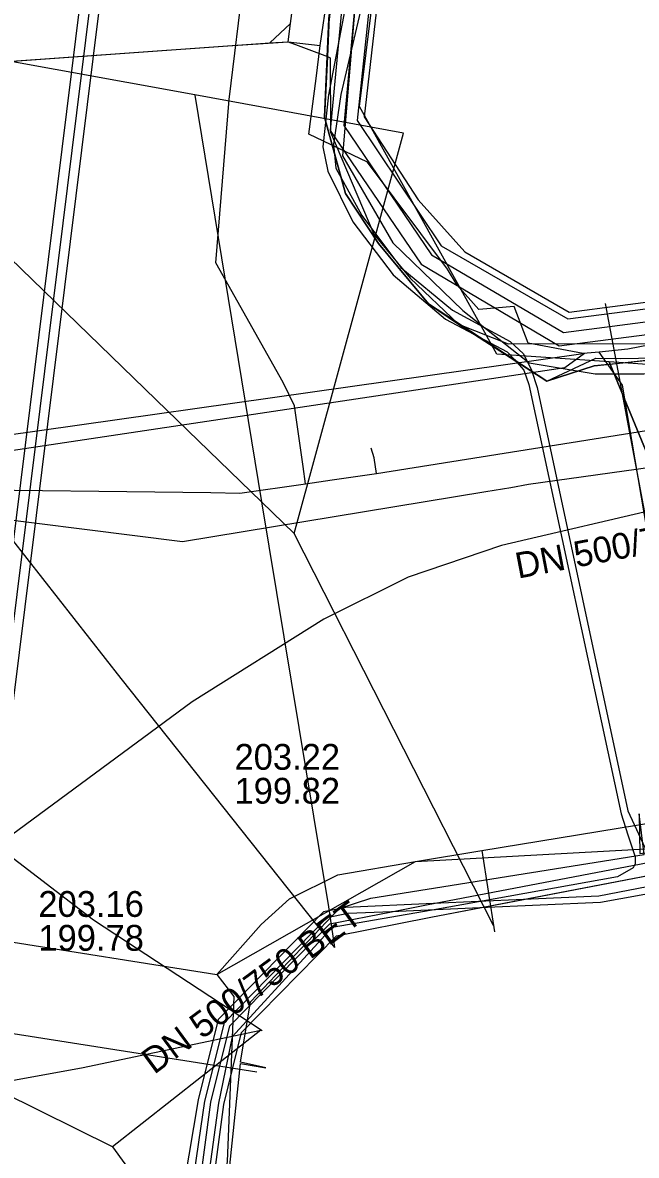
# Model space of a CAD drawing. Extents: x -600309 to -598967, y -1161267 to -1160292.
# Drawn here: x -599095.17 to -599076.14, y -1161068.14 to -1161033.03 of the extents above; entities that cross this region are included whole.
import ezdxf

# ---------------------------------------------------------------- set-up
doc = ezdxf.new("R2010")
doc.units = 0
for name, color, linetype in [('Vrstva 10', 7, 'Continuous'), ('Vrstva 12', 7, 'Continuous'), ('Vrstva 13', 7, 'Continuous'), ('Vrstva 16', 7, 'Continuous'), ('Vrstva 42', 7, 'Continuous'), ('Vrstva 44', 7, 'Continuous'), ('Vrstva 54', 7, 'Continuous'), ('Vrstva 55', 7, 'Continuous'), ('Vrstva 58', 7, 'Continuous'), ('Vrstva 9', 7, 'Continuous')]:
    doc.layers.add(name, color=color, linetype=linetype)

msp = doc.modelspace()

# ---------------------------------------------------------------- linework, layer by layer
at = {"layer": 'Vrstva 10'}
for points in [[(-599086.94, -1161033.62), (-599086.86, -1161033.06), (-599078.59, -1160971.02), (-599078.52, -1160970.46)], [(-599096.765, -1161058.862), (-599096.226, -1161055.296), (-599090.957, -1161012.841)], [(-599090.361, -1161012.915), (-599095.632, -1161055.378), (-599096.171, -1161058.952)], [(-599101.91, -1161034.68), (-599087.5, -1161033.66), (-599086.94, -1161033.62)]]:
    msp.add_lwpolyline(points, dxfattribs=at)
at = {"layer": 'Vrstva 12'}
for points in [[(-599086.94, -1161033.62), (-599086.86, -1161033.06), (-599078.59, -1160971.02), (-599078.52, -1160970.46)], [(-599084.08, -1161022.14), (-599084.76, -1161025.16), (-599085.65, -1161032.61), (-599085.72, -1161034.08)], [(-599085.94, -1161033.74), (-599085.47, -1161030.5)], [(-599105.89, -1161034.84), (-599103.9, -1161034.82), (-599088.96, -1161033.76), (-599086.94, -1161033.62)], [(-599086.94, -1161033.62), (-599085.94, -1161033.74)], [(-599086.94, -1161033.62), (-599086.629, -1161033.737)], [(-599086.629, -1161033.737), (-599085.72, -1161034.08)], [(-599086.3, -1161036.49), (-599086.07, -1161034.76), (-599085.94, -1161033.74)], [(-599085.72, -1161034.08), (-599085.81, -1161035.96), (-599085.16, -1161038.32), (-599084.14, -1161039.87), (-599082.59, -1161041.74), (-599081.66, -1161042.37)], [(-599085.72, -1161034.08), (-599085.63, -1161034.12), (-599085.62, -1161036.42), (-599084.28, -1161039.59), (-599083.15, -1161040.95), (-599081.66, -1161042.37)], [(-599084.476, -1161037.352), (-599086.3, -1161036.49)], [(-599081.7, -1161041.17), (-599082, -1161040.67), (-599084.476, -1161037.352)], [(-599081.02, -1161041.92), (-599081.7, -1161041.17)], [(-599081.66, -1161042.37), (-599080.11, -1161042.98), (-599075.18, -1161042.97), (-599073.78, -1161042.83), (-599067.99, -1161042.06), (-599064.39, -1161041.44)], [(-599081.66, -1161042.37), (-599078.92, -1161044.14), (-599077.4, -1161043.43), (-599076.62, -1161043.44), (-599074.99, -1161043.41), (-599070.87, -1161042.72), (-599067.91, -1161042.19), (-599065.489, -1161041.85)], [(-599079.931, -1161041.828), (-599081.02, -1161041.92)], [(-599077.29, -1161043.24), (-599077.79, -1161043.28), (-599079.5, -1161042.96), (-599079.931, -1161041.828)], [(-599073.4, -1161042.67), (-599075.71, -1161043.01), (-599076.4, -1161043.15)], [(-599076.4, -1161043.15), (-599077.29, -1161043.24)], [(-599074.31, -1161057.6), (-599074.42, -1161056.93), (-599076.57, -1161044.26), (-599077.29, -1161043.24)], [(-599082.99, -1161059.03), (-599080.93, -1161058.69), (-599074.31, -1161057.6)], [(-599082.99, -1161059.03), (-599074.15, -1161058.54)], [(-599089.15, -1161062.53), (-599082.99, -1161059.03)], [(-599089.15, -1161062.53), (-599087.77, -1161060.98), (-599086.9, -1161060.18), (-599085.4, -1161059.44), (-599082.99, -1161059.03)], [(-599104.62, -1161060.08), (-599102.7, -1161060.38), (-599089.15, -1161062.53)], [(-599089.15, -1161062.53), (-599088.62, -1161063.21), (-599088.83, -1161068.33), (-599089.49, -1161072.87), (-599090.95, -1161072.65), (-599103.21, -1161070.8), (-599106.06, -1161070.37)]]:
    msp.add_lwpolyline(points, dxfattribs=at)
at = {"layer": 'Vrstva 13'}
for p, q in [((-599086.395, -1161047.318), (-599086.47, -1161046.79)), ((-599085.57, -1161047.2), (-599084.201, -1161047.005)), ((-599086.395, -1161047.318), (-599085.57, -1161047.2))]:
    msp.add_line(p, q, dxfattribs=at)
for points in [[(-599087.093, -1161044.182), (-599089.175, -1161040.476), (-599088.77, -1161035.41), (-599088.3, -1161031.6), (-599087.31, -1161022.48), (-599086.629, -1161017.283), (-599085.561, -1161009.137)], [(-599084.201, -1161047.005), (-599065.38, -1161044.005), (-599039.154, -1161040.562), (-599032.256, -1161039.706), (-599019.247, -1161038.492)], [(-599103.121, -1161047.426), (-599078.356, -1161043.713), (-599077.75, -1161043.278)], [(-599103.121, -1161047.426), (-599103.054, -1161046.857), (-599077.788, -1161043.28)], [(-599086.47, -1161046.79), (-599086.737, -1161044.909), (-599087.093, -1161044.182)], [(-599084.201, -1161047.005), (-599084.27, -1161046.52), (-599084.36, -1161046.22)], [(-599099.36, -1161056.82), (-599098.034, -1161047.484), (-599089.331, -1161047.592), (-599088.434, -1161047.608), (-599086.395, -1161047.318)], [(-599080.932, -1161058.687), (-599080.537, -1161061.207)]]:
    msp.add_lwpolyline(points, dxfattribs=at)
at = {"layer": 'Vrstva 16'}
for points in [[(-599080.03, -1161047.44), (-599079.48, -1161047.33), (-599069.32, -1161045.92), (-599067.28, -1161045.55)], [(-599097.78, -1161048.16), (-599090.21, -1161049.11), (-599080.81, -1161047.56), (-599080.03, -1161047.44)], [(-599107.43, -1161062.13), (-599106.18, -1161062.67), (-599087.91, -1161065.55)]]:
    msp.add_lwpolyline(points, dxfattribs=at)
at = {"layer": 'Vrstva 42'}
for points in [[(-599072.912, -1160947.229), (-599073.712, -1160947.386), (-599074.134, -1160949.259), (-599075.213, -1160956.913), (-599075.578, -1160959.36), (-599078.769, -1160983.989), (-599079.073, -1160986.792), (-599081.257, -1161003.166), (-599082.412, -1161014.114), (-599083.707, -1161021.564), (-599083.639, -1161023.801), (-599084.361, -1161031.954), (-599084.794, -1161036.062), (-599082.191, -1161039.945), (-599078.261, -1161042.208), (-599073.453, -1161041.584), (-599068.368, -1161040.578), (-599068.427, -1161040.111)], [(-599082.06, -1161013.87), (-599082.68, -1161020.69), (-599083.68, -1161028.1), (-599084.581, -1161035.948), (-599082.905, -1161038.522), (-599081.461, -1161040.135), (-599078.22, -1161042.001), (-599073.485, -1161041.387), (-599068.59, -1161040.418), (-599068.647, -1161039.958), (-599068.473, -1161039.92)], [(-599130.504, -1161099.33), (-599122.378, -1161094.686), (-599115.768, -1161088.963), (-599112.93, -1161088.652), (-599110.299, -1161085.136), (-599107.371, -1161079.566), (-599106.078, -1161074.758), (-599105.303, -1161071.281), (-599103.531, -1161060.413), (-599102.904, -1161055.233), (-599102.162, -1161048.225), (-599100.926, -1161036.764), (-599100.215, -1161024.999), (-599098.951, -1161019.44), (-599097.017, -1161019.255), (-599084.644, -1161021.242), (-599084.154, -1161021.663), (-599084.081, -1161023.764), (-599084.813, -1161031.922), (-599085.213, -1161036.217), (-599082.49, -1161040.222), (-599078.397, -1161042.629), (-599073.394, -1161041.98)], [(-599130.35, -1161099.703), (-599122.146, -1161095.014), (-599115.6, -1161089.347), (-599112.714, -1161089.031), (-599109.96, -1161085.35), (-599106.996, -1161079.713), (-599105.689, -1161074.853), (-599104.91, -1161071.357), (-599103.135, -1161060.469), (-599102.507, -1161055.278), (-599101.764, -1161048.268), (-599100.527, -1161036.798), (-599099.818, -1161025.056), (-599098.625, -1161019.811), (-599097.03, -1161019.658), (-599084.819, -1161021.619), (-599084.548, -1161021.852), (-599084.482, -1161023.753), (-599085.211, -1161031.886), (-599085.631, -1161036.373), (-599082.813, -1161040.518), (-599078.533, -1161043.05), (-599073.334, -1161042.375)], [(-599098.93, -1161020.04), (-599097.3, -1161019.96), (-599084.6, -1161021.86), (-599083.99, -1161022.54), (-599085.04, -1161031.18), (-599084.87, -1161032.58), (-599085.25, -1161037.16), (-599083.69, -1161039.85), (-599081.52, -1161041.95), (-599079.46, -1161043.57), (-599077.42, -1161043.91), (-599075.91, -1161043.91), (-599075.372, -1161043.779), (-599075.13, -1161043.72), (-599072.94, -1161043.29), (-599057.76, -1161040.69), (-599057.598, -1161040.666), (-599054.58, -1161040.21), (-599048.56, -1161039.51), (-599042.23, -1161038.74)], [(-599090.347, -1161085.515), (-599090.969, -1161084.981), (-599091.213, -1161084.04), (-599091.358, -1161081.729), (-599089.33, -1161066.488), (-599088.744, -1161064.124), (-599085.641, -1161060.959), (-599083.728, -1161060.585), (-599082.593, -1161060.363), (-599082.435, -1161060.333), (-599072.307, -1161058.395), (-599069.64, -1161057.526), (-599069.353, -1161057.433)], [(-599090.308, -1161085.252), (-599090.578, -1161085.018), (-599090.813, -1161084.03), (-599090.956, -1161081.743), (-599088.936, -1161066.563), (-599088.382, -1161064.326), (-599085.442, -1161061.328), (-599082.517, -1161060.756), (-599080.995, -1161060.465), (-599079.644, -1161060.206), (-599072.217, -1161058.785), (-599069.607, -1161057.932), (-599069.293, -1161057.829), (-599069.283, -1161057.826)], [(-599070.03, -1161058.7), (-599077.3, -1161060.1), (-599079.644, -1161060.206), (-599082.435, -1161060.333), (-599085.152, -1161060.456), (-599085.84, -1161060.59), (-599089.106, -1161063.922), (-599089.724, -1161066.413), (-599092.202, -1161081.051)], [(-599069.98, -1161058.99), (-599077.25, -1161060.3), (-599080.995, -1161060.465), (-599083.728, -1161060.585), (-599085.071, -1161060.644), (-599085.74, -1161060.775), (-599088.925, -1161064.023), (-599089.527, -1161066.451), (-599091.76, -1161081.715)]]:
    msp.add_lwpolyline(points, dxfattribs=at)
at = {"layer": 'Vrstva 44'}
for points in [[(-599083.804, -1161023.795), (-599083.804, -1161023.796), (-599083.804, -1161023.796), (-599084.62, -1161029.7), (-599085.69, -1161035.27), (-599085.86, -1161036.88), (-599085.71, -1161037.63), (-599084.93, -1161039.2), (-599083.68, -1161040.85), (-599082.06, -1161042.22), (-599080.15, -1161043.23), (-599079.92, -1161043.47), (-599079.63, -1161043.8), (-599079.47, -1161044.24), (-599076.61, -1161057.55), (-599076.4, -1161058.2), (-599076.178, -1161058.884), (-599076.178, -1161059.096), (-599076.24, -1161059.229), (-599076.726, -1161059.5)], [(-599084.526, -1161031.949), (-599085.301, -1161035.254), (-599085.531, -1161036.795), (-599085.46, -1161037.54), (-599084.65, -1161039.01), (-599083.44, -1161040.62), (-599081.84, -1161041.94), (-599080.05, -1161042.91), (-599079.64, -1161043.29), (-599079.39, -1161043.8), (-599079.22, -1161044.34), (-599076.4, -1161057.46), (-599075.675, -1161059.04)], [(-599091.489, -1161084.874), (-599091.46, -1161083.922), (-599090.956, -1161081.743), (-599088.936, -1161066.563), (-599088.382, -1161064.326), (-599085.442, -1161061.328), (-599082.517, -1161060.756), (-599072.217, -1161058.785)], [(-599076.726, -1161059.5), (-599082.467, -1161060.531), (-599085.573, -1161061.078), (-599088.677, -1161064.464), (-599089.101, -1161066.522), (-599091.175, -1161081.674), (-599091.598, -1161083.827), (-599091.775, -1161084.837)]]:
    msp.add_lwpolyline(points, dxfattribs=at)
at = {"layer": 'Vrstva 54'}
for points in [[(-599089.83, -1161035.27), (-599096.28, -1161034.1), (-599103.303, -1161033.099)], [(-599089.833, -1161035.273), (-599087.76, -1161047.88)], [(-599083.36, -1161036.45), (-599089.83, -1161035.27)], [(-599080.57, -1161061.01), (-599086.75, -1161048.86), (-599083.36, -1161036.45)], [(-599091.03, -1161044.72), (-599096.97, -1161038.97)], [(-599073.99, -1161058.26), (-599077.1, -1161041.73)], [(-599087.76, -1161047.88), (-599091.03, -1161044.72)], [(-599097.96, -1161045.92), (-599092.12, -1161053.36)], [(-599086.75, -1161048.86), (-599087.76, -1161047.88)], [(-599087.76, -1161047.88), (-599085.69, -1161060.43), (-599085.5, -1161061.69)], [(-599092.12, -1161053.36), (-599085.5, -1161061.69)], [(-599092.972, -1161060.851), (-599099.22, -1161056.06)], [(-599081.448, -1161059.284), (-599081.45, -1161059.28)], [(-599087.74, -1161064.272), (-599092.976, -1161060.847)], [(-599093.49, -1161067.32), (-599099.32, -1161064.44), (-599100.7, -1161062.78)], [(-599093.34, -1161065.42), (-599087.782, -1161064.259)], [(-599087.782, -1161064.259), (-599092.38, -1161067.87), (-599088.595, -1161073.096)], [(-599096.26, -1161065.95), (-599093.34, -1161065.42)], [(-599092.38, -1161067.87), (-599093.49, -1161067.32)]]:
    msp.add_lwpolyline(points, dxfattribs=at)
at = {"layer": 'Vrstva 55'}
for points in [[(-599067.25, -1161059.29), (-599067.7, -1161059.37), (-599067.97, -1161057.84), (-599070.92, -1161058.23), (-599076.98, -1161043.54), (-599080.47, -1161043.3), (-599084.72, -1161035.63), (-599083.9, -1161028.96), (-599100.44, -1161027.32), (-599100.32, -1161026.69), (-599102.45, -1161026.64)], [(-598967.108, -1161043.399), (-598975.84, -1161040.72), (-598975.95, -1161042.26), (-598975.84, -1161040.72), (-598993.43, -1161036.69), (-599004.76, -1161033.99), (-599011.86, -1161034.15), (-599019.49, -1161035.21), (-599023.51, -1161036.75), (-599032.41, -1161037.81), (-599043.64, -1161038.6), (-599063.98, -1161041.36), (-599075.51, -1161043.65), (-599076.98, -1161043.54), (-599070.92, -1161058.23), (-599067.97, -1161057.84), (-599067.7, -1161059.37), (-599067.25, -1161059.29)], [(-599090.84, -1161095.91), (-599091.3, -1161095.83), (-599091.81, -1161093.07), (-599091.583, -1161090.856), (-599090.956, -1161090.955), (-599091.599, -1161090.939), (-599089.24, -1161073.19), (-599088.41, -1161065.29), (-599087.626, -1161065.418), (-599088.41, -1161065.25), (-599088.1, -1161063.38), (-599085.36, -1161060.48), (-599084.37, -1161060.16), (-599075.9, -1161058.81), (-599076.05, -1161057.55), (-599076.03, -1161058.78), (-599071.62, -1161058.23), (-599067.97, -1161057.84), (-599067.7, -1161059.37), (-599067.25, -1161059.29)]]:
    msp.add_lwpolyline(points, dxfattribs=at)
at = {"layer": 'Vrstva 58'}
for points in [[(-599137.63, -1161099.39), (-599137.45, -1161097.68), (-599137.49, -1161095.99), (-599128.41, -1161039.95), (-599127.79, -1161037.74), (-599124.7, -1161037.73), (-599107.92, -1161035.05), (-599105.89, -1161034.84), (-599103.9, -1161034.82), (-599087.5, -1161033.66), (-599086.86, -1161033.06), (-599078.59, -1160971.02)], [(-599137.63, -1161099.39), (-599137.45, -1161097.68), (-599137.49, -1161095.99), (-599128.41, -1161039.95), (-599127.79, -1161037.74), (-599124.7, -1161037.73), (-599107.92, -1161035.05), (-599105.89, -1161034.84), (-599103.9, -1161034.82), (-599087.5, -1161033.66), (-599086.86, -1161033.06), (-599078.59, -1160971.02)], [(-599137.63, -1161099.39), (-599137.45, -1161097.68), (-599137.49, -1161095.99), (-599128.41, -1161039.95), (-599127.79, -1161037.74), (-599124.7, -1161037.73), (-599107.92, -1161035.05), (-599105.89, -1161034.84), (-599103.9, -1161034.82), (-599087.5, -1161033.66), (-599086.86, -1161033.06), (-599078.59, -1160971.02)], [(-599084.14, -1161039.87), (-599085.16, -1161038.32), (-599085.81, -1161035.96), (-599085.68, -1161032.91), (-599084.76, -1161025.16), (-599084.08, -1161022.14), (-599084.48, -1161021.97), (-599097.71, -1161020.48), (-599100.718, -1161020.22), (-599100.19, -1161015.83), (-599099.99, -1161014.71), (-599098.68, -1161005.74)], [(-599084.76, -1161025.16), (-599085.35, -1161030.131), (-599085.689, -1161033.111), (-599085.81, -1161035.96), (-599085.16, -1161038.32), (-599084.14, -1161039.87)], [(-599084.14, -1161039.87), (-599082.59, -1161041.74), (-599078.92, -1161044.14), (-599077.45, -1161043.67), (-599074.99, -1161043.41), (-599070.8, -1161043.09), (-599065.127, -1161041.827), (-599053.94, -1161039.82), (-599049.92, -1161039.28), (-599039.39, -1161038.29)], [(-599074.99, -1161043.41), (-599076.67, -1161043.59), (-599077.45, -1161043.67), (-599078.92, -1161044.14), (-599082.59, -1161041.74), (-599084.14, -1161039.87)]]:
    msp.add_lwpolyline(points, dxfattribs=at)
at = {"layer": 'Vrstva 9'}
msp.add_line((-599089.908, -1161054.078), (-599096.468, -1161058.907), dxfattribs=at)
for points in [[(-599090.659, -1161012.878), (-599095.929, -1161055.337), (-599096.468, -1161058.907)], [(-599053.452, -1161044.358), (-599075.1, -1161048.011), (-599080.319, -1161049.23), (-599083.219, -1161050.217), (-599085.835, -1161051.515), (-599089.908, -1161054.078)]]:
    msp.add_lwpolyline(points, dxfattribs=at)

# ---------------------------------------------------------------- texts
at = {"layer": 'Vrstva 12'}
for rotation, p in [(10.8546, (-599079.808, -1161050.264)), (36.3578, (-599091.093, -1161065.645))]:
    msp.add_text('DN 500/750 BET', height=0.8, rotation=rotation, dxfattribs=at).set_placement(p)
for s, p in [('203.22', (-599088.6, -1161056.185)), ('199.82', (-599088.6, -1161057.235)), ('203.16', (-599094.682, -1161060.744)), ('199.78', (-599094.682, -1161061.794))]:
    msp.add_text(s, height=0.8, dxfattribs=at).set_placement(p)

doc.saveas('drawing.dxf')
